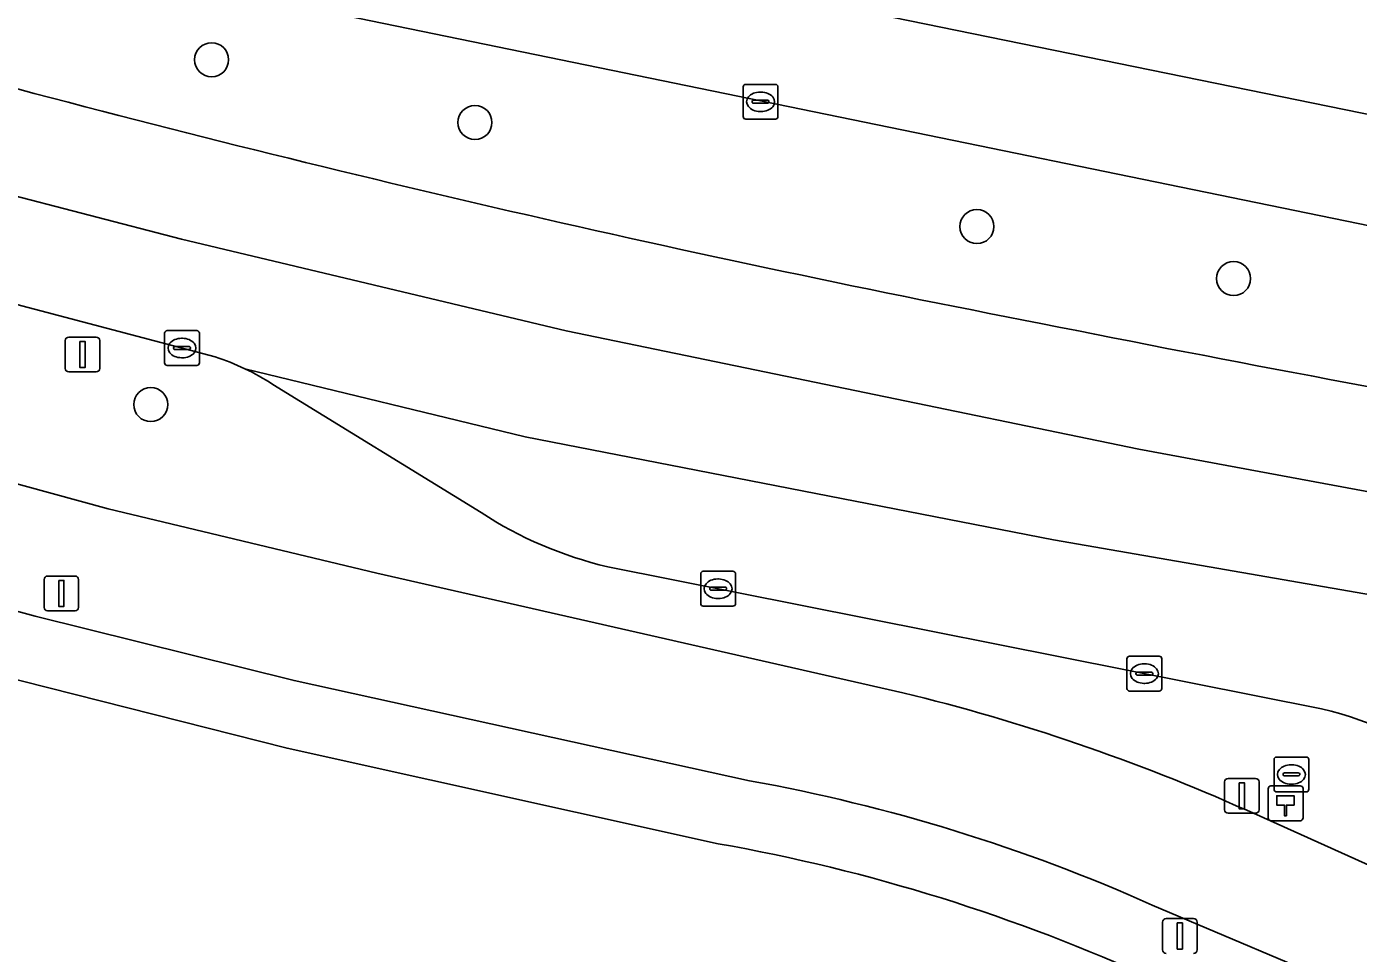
# Model space of a CAD drawing. Extents: x 157692 to 159674, y 381452 to 383291.
# Drawn here: x 157928.74 to 157967.01, y 382204.05 to 382230.68 of the extents above; entities that cross this region are included whole.
import ezdxf

# ---------------------------------------------------------------- set-up
doc = ezdxf.new("R2010")
doc.units = 0
for name, color, linetype in [('IMGEO_Berm_groen', 7, 'Continuous'), ('IMGEO_Boom', 7, 'Continuous'), ('IMGEO_Brandkraan', 7, 'Continuous'), ('IMGEO_Erf', 7, 'Continuous'), ('IMGEO_Fietspad_gesloten', 7, 'Continuous'), ('IMGEO_Hectometerpaal', 7, 'Continuous'), ('IMGEO_Kolk', 7, 'Continuous'), ('IMGEO_Lichtmast', 7, 'Continuous'), ('IMGEO_Rijbaan_regionaal_gesloten', 7, 'Continuous'), ('IMGEO_Voetpad_open', 7, 'Continuous')]:
    doc.layers.add(name, color=color, linetype=linetype)

msp = doc.modelspace()

# ---------------------------------------------------------------- linework, layer by layer
at = {"layer": 'IMGEO_Berm_groen'}
for points in [[(158008.786, 382219.466), (158005.318, 382219.673), (158000.291, 382219.697), (157992.3, 382220.036), (157990.292, 382220.285), (157988.102, 382220.697), (157928.091, 382233.019)], [(157934.161, 382221.193), (157923.952, 382223.88)], [(157941.803, 382216.713), (157935.82, 382220.398)], [(157922.018, 382219.304), (157931.089, 382216.819), (157938.808, 382214.974), (157953.925, 382211.538)], [(157965.955, 382211.072), (157945.442, 382215.158)], [(157963.805, 382208.157), (157967.403, 382206.545), (157972.315, 382204.553)]]:
    msp.add_lwpolyline(points, dxfattribs=at)
for centre, radius, start, end in [((158041.526, 382654.614), 440.477, 254.8669, 259.05393), ((158092.755, 382896.846), 688.044, 258.695808, 261.510563), ((157931.957, 382214.479), 7.066, 64.3441, 71.8222), ((157931.794, 382214.163), 7.422, 57.1494, 64.2705), ((157948.054, 382226.305), 11.449, 236.9103, 256.8142), ((157940.234, 382155.404), 57.78, 65.92413, 76.29331), ((157963.795, 382201.609), 9.707, 50.0782, 77.1415)]:
    msp.add_arc(centre, radius, start, end, dxfattribs=at)
at = {"layer": 'IMGEO_Boom'}
for centre in [(157934.06, 382229.731), (157941.628, 382227.926), (157956.053, 382224.935), (157963.429, 382223.44), (157932.311, 382219.819)]:
    msp.add_circle(centre, 0.489, dxfattribs=at)
at = {"layer": 'IMGEO_Brandkraan'}
for p, q in [((157964.666, 382209.687), (157965.518, 382209.687)), ((157964.591, 382208.761), (157964.591, 382209.613)), ((157965.079, 382209.467), (157965.104, 382209.467)), ((157965.592, 382209.613), (157965.592, 382208.761)), ((157964.85, 382209.181), (157964.85, 382209.193)), ((157965.288, 382209.144), (157964.89, 382209.144)), ((157964.893, 382209.23), (157965.291, 382209.23)), ((157965.102, 382208.907), (157965.077, 382208.907)), ((157965.334, 382209.193), (157965.334, 382209.181)), ((157965.518, 382208.687), (157964.666, 382208.687))]:
    msp.add_line(p, q, dxfattribs=at)
for points in [[(157964.666, 382209.687), (157965.518, 382209.687)], [(157964.591, 382208.761), (157964.591, 382209.613)], [(157965.592, 382209.613), (157965.592, 382208.761)], [(157965.518, 382208.687), (157964.666, 382208.687)]]:
    msp.add_lwpolyline(points, dxfattribs=at)
for centre, radius, start, end in [((157964.668, 382209.611), 0.0765, 91.552, 178.448), ((157964.668, 382209.611), 0.0765, 91.552, 178.448), ((157965.516, 382209.611), 0.0765, 1.552, 88.448), ((157965.516, 382209.611), 0.0765, 1.552, 88.448), ((157964.89, 382209.19), 0.0403, 85.8775, 175.7526), ((157964.887, 382209.18), 0.0366, 178.938, 274.7102), ((157965.291, 382209.187), 0.043, 264.8664, 352.4533), ((157965.295, 382209.192), 0.0386, 1.7309, 96.639), ((157964.668, 382208.763), 0.0765, 181.552, 268.448), ((157964.668, 382208.763), 0.0765, 181.552, 268.448), ((157965.516, 382208.763), 0.0765, 271.552, 358.448), ((157965.516, 382208.763), 0.0765, 271.552, 358.448)]:
    msp.add_arc(centre, radius, start, end, dxfattribs=at)
for centre, major_axis, ratio, start_param, end_param in [((157965.078, 382209.187), (-0.387, 0.002), 0.722429, 4.712389, 7.853982), ((157965.103, 382209.187), (-0.39, 0.002), 0.717154, 1.570796, 4.712389)]:
    msp.add_ellipse(centre, major_axis=major_axis, ratio=ratio, start_param=start_param, end_param=end_param, dxfattribs=at)
at = {"layer": 'IMGEO_Erf'}
msp.add_lwpolyline([(157948.619, 382207.198), (157936.229, 382209.939), (157924.759, 382212.849), (157924.075, 382213.043)], dxfattribs=at)
msp.add_arc((157939.544, 382156.063), 51.934, 65.3862, 79.9369, dxfattribs=at)
at = {"layer": 'IMGEO_Fietspad_gesloten'}
for points in [[(157953.925, 382211.538), (157938.808, 382214.974), (157931.089, 382216.819), (157922.018, 382219.304), (157920.418, 382219.745)], [(157919.595, 382216.493), (157919.967, 382216.385), (157920.934, 382216.069), (157924.755, 382214.913), (157926.44, 382214.431), (157928.985, 382213.737), (157936.43, 382211.884), (157949.521, 382209.006)], [(157983.607, 382202.523), (157982.417, 382202.519), (157978.621, 382203.09), (157973.339, 382204.241), (157972.315, 382204.553), (157967.403, 382206.545), (157963.805, 382208.157)], [(157961.093, 382205.434), (157967.02, 382202.918), (157972.482, 382200.955)]]:
    msp.add_lwpolyline(points, dxfattribs=at)
for centre, radius, start, end in [((157940.234, 382155.404), 57.78, 65.92413, 76.29331), ((157940.598, 382159.568), 50.237, 65.9227, 79.7689)]:
    msp.add_arc(centre, radius, start, end, dxfattribs=at)
at = {"layer": 'IMGEO_Hectometerpaal'}
for p, q in [((157964.424, 382208.773), (157964.424, 382207.932)), ((157964.424, 382208.773), (157964.424, 382207.932)), ((157965.34, 382208.857), (157964.499, 382208.857)), ((157965.34, 382208.857), (157964.499, 382208.857)), ((157965.424, 382207.941), (157965.424, 382208.782)), ((157965.424, 382207.941), (157965.424, 382208.782)), ((157964.508, 382207.857), (157965.349, 382207.857)), ((157964.508, 382207.857), (157965.349, 382207.857))]:
    msp.add_line(p, q, dxfattribs=at)
msp.add_lwpolyline([(157964.949, 382208.001), (157964.889, 382208.001), (157964.889, 382208.306), (157964.669, 382208.306), (157964.669, 382208.575), (157965.169, 382208.575), (157965.169, 382208.306), (157964.949, 382208.306), (157964.949, 382208.001)], dxfattribs=at)
for centre, start, end in [((157964.502, 382208.779), 92.4484, 184.2845), ((157964.502, 382208.779), 92.4484, 184.2845), ((157965.346, 382208.779), 2.4484, 94.2845), ((157965.346, 382208.779), 2.4484, 94.2845), ((157964.502, 382207.935), 182.4484, 274.2845), ((157964.502, 382207.935), 182.4484, 274.2845), ((157965.346, 382207.935), 272.4484, 4.2845), ((157965.346, 382207.935), 272.4484, 4.2845)]:
    msp.add_arc(centre, 0.0779, start, end, dxfattribs=at)
at = {"layer": 'IMGEO_Kolk'}
for p, q in [((157949.334, 382228.096), (157949.334, 382228.948)), ((157949.409, 382229.022), (157950.261, 382229.022)), ((157949.822, 382228.802), (157949.847, 382228.802)), ((157950.335, 382228.948), (157950.335, 382228.096)), ((157949.593, 382228.516), (157949.593, 382228.528)), ((157950.031, 382228.479), (157949.633, 382228.479)), ((157949.636, 382228.565), (157950.034, 382228.565)), ((157950.077, 382228.528), (157950.077, 382228.516)), ((157950.261, 382228.022), (157949.409, 382228.022)), ((157949.845, 382228.242), (157949.82, 382228.242)), ((157932.782, 382221.944), (157933.634, 382221.944)), ((157932.707, 382221.018), (157932.707, 382221.87)), ((157933.195, 382221.724), (157933.22, 382221.724)), ((157933.708, 382221.87), (157933.708, 382221.018)), ((157932.966, 382221.438), (157932.966, 382221.45)), ((157933.404, 382221.401), (157933.006, 382221.401)), ((157933.009, 382221.487), (157933.407, 382221.487)), ((157933.218, 382221.164), (157933.193, 382221.164)), ((157933.45, 382221.45), (157933.45, 382221.438)), ((157933.634, 382220.944), (157932.782, 382220.944)), ((157948.19, 382215.026), (157949.042, 382215.026)), ((157948.115, 382214.1), (157948.115, 382214.952)), ((157948.603, 382214.806), (157948.628, 382214.806)), ((157949.116, 382214.952), (157949.116, 382214.1)), ((157948.374, 382214.52), (157948.374, 382214.532)), ((157948.812, 382214.483), (157948.414, 382214.483)), ((157948.417, 382214.569), (157948.815, 382214.569)), ((157948.626, 382214.246), (157948.601, 382214.246)), ((157948.858, 382214.532), (157948.858, 382214.52)), ((157949.042, 382214.026), (157948.19, 382214.026)), ((157960.364, 382211.66), (157960.364, 382212.512)), ((157960.439, 382212.586), (157961.291, 382212.586)), ((157960.852, 382212.366), (157960.877, 382212.366)), ((157961.365, 382212.512), (157961.365, 382211.66)), ((157960.623, 382212.08), (157960.623, 382212.092)), ((157961.061, 382212.043), (157960.663, 382212.043)), ((157960.666, 382212.129), (157961.064, 382212.129)), ((157961.107, 382212.092), (157961.107, 382212.08)), ((157961.291, 382211.586), (157960.439, 382211.586)), ((157960.875, 382211.806), (157960.85, 382211.806))]:
    msp.add_line(p, q, dxfattribs=at)
for points in [[(157949.334, 382228.096), (157949.334, 382228.948)], [(157949.409, 382229.022), (157950.261, 382229.022)], [(157950.335, 382228.948), (157950.335, 382228.096)], [(157950.261, 382228.022), (157949.409, 382228.022)], [(157932.782, 382221.944), (157933.634, 382221.944)], [(157932.707, 382221.018), (157932.707, 382221.87)], [(157933.708, 382221.87), (157933.708, 382221.018)], [(157933.634, 382220.944), (157932.782, 382220.944)], [(157948.19, 382215.026), (157949.042, 382215.026)], [(157948.115, 382214.1), (157948.115, 382214.952)], [(157949.116, 382214.952), (157949.116, 382214.1)], [(157949.042, 382214.026), (157948.19, 382214.026)], [(157960.364, 382211.66), (157960.364, 382212.512)], [(157960.439, 382212.586), (157961.291, 382212.586)], [(157961.365, 382212.512), (157961.365, 382211.66)], [(157961.291, 382211.586), (157960.439, 382211.586)]]:
    msp.add_lwpolyline(points, dxfattribs=at)
for centre, radius, start, end in [((157949.411, 382228.946), 0.0765, 91.552, 178.448), ((157949.411, 382228.946), 0.0765, 91.552, 178.448), ((157950.259, 382228.946), 0.0765, 1.552, 88.448), ((157950.259, 382228.946), 0.0765, 1.552, 88.448), ((157949.633, 382228.525), 0.0403, 85.8775, 175.7526), ((157949.63, 382228.515), 0.0366, 178.938, 274.7102), ((157950.034, 382228.522), 0.043, 264.8664, 352.4533), ((157950.038, 382228.527), 0.0386, 1.7309, 96.639), ((157949.411, 382228.098), 0.0765, 181.552, 268.448), ((157949.411, 382228.098), 0.0765, 181.552, 268.448), ((157950.259, 382228.098), 0.0765, 271.552, 358.448), ((157950.259, 382228.098), 0.0765, 271.552, 358.448), ((157932.784, 382221.868), 0.0765, 91.552, 178.448), ((157932.784, 382221.868), 0.0765, 91.552, 178.448), ((157933.632, 382221.868), 0.0765, 1.552, 88.448), ((157933.632, 382221.868), 0.0765, 1.552, 88.448), ((157933.006, 382221.447), 0.0403, 85.8775, 175.7526), ((157933.003, 382221.437), 0.0366, 178.938, 274.7102), ((157933.407, 382221.444), 0.043, 264.8664, 352.4533), ((157933.411, 382221.449), 0.0386, 1.7309, 96.639), ((157932.784, 382221.02), 0.0765, 181.552, 268.448), ((157932.784, 382221.02), 0.0765, 181.552, 268.448), ((157933.632, 382221.02), 0.0765, 271.552, 358.448), ((157933.632, 382221.02), 0.0765, 271.552, 358.448), ((157948.192, 382214.95), 0.0765, 91.552, 178.448), ((157948.192, 382214.95), 0.0765, 91.552, 178.448), ((157949.04, 382214.95), 0.0765, 1.552, 88.448), ((157949.04, 382214.95), 0.0765, 1.552, 88.448), ((157948.414, 382214.529), 0.0403, 85.8775, 175.7526), ((157948.411, 382214.519), 0.0366, 178.938, 274.7102), ((157948.815, 382214.526), 0.043, 264.8664, 352.4533), ((157948.819, 382214.531), 0.0386, 1.7309, 96.639), ((157948.192, 382214.102), 0.0765, 181.552, 268.448), ((157948.192, 382214.102), 0.0765, 181.552, 268.448), ((157949.04, 382214.102), 0.0765, 271.552, 358.448), ((157949.04, 382214.102), 0.0765, 271.552, 358.448), ((157960.441, 382212.51), 0.0765, 91.552, 178.448), ((157960.441, 382212.51), 0.0765, 91.552, 178.448), ((157961.289, 382212.51), 0.0765, 1.552, 88.448), ((157961.289, 382212.51), 0.0765, 1.552, 88.448), ((157960.663, 382212.089), 0.0403, 85.8775, 175.7526), ((157960.66, 382212.079), 0.0366, 178.938, 274.7102), ((157961.064, 382212.086), 0.043, 264.8664, 352.4533), ((157961.068, 382212.091), 0.0386, 1.7309, 96.639), ((157960.441, 382211.662), 0.0765, 181.552, 268.448), ((157960.441, 382211.662), 0.0765, 181.552, 268.448), ((157961.289, 382211.662), 0.0765, 271.552, 358.448), ((157961.289, 382211.662), 0.0765, 271.552, 358.448)]:
    msp.add_arc(centre, radius, start, end, dxfattribs=at)
for centre, major_axis, ratio, start_param, end_param in [((157949.821, 382228.522), (-0.387, 0.002), 0.722429, 4.712389, 7.853982), ((157949.846, 382228.522), (-0.39, 0.002), 0.717154, 1.570796, 4.712389), ((157933.194, 382221.444), (-0.387, 0.002), 0.722429, 4.712389, 7.853982), ((157933.219, 382221.444), (-0.39, 0.002), 0.717154, 1.570796, 4.712389), ((157948.602, 382214.526), (-0.387, 0.002), 0.722429, 4.712389, 7.853982), ((157948.627, 382214.526), (-0.39, 0.002), 0.717154, 1.570796, 4.712389), ((157960.851, 382212.086), (-0.387, 0.002), 0.722429, 4.712389, 7.853982), ((157960.876, 382212.086), (-0.39, 0.002), 0.717154, 1.570796, 4.712389)]:
    msp.add_ellipse(centre, major_axis=major_axis, ratio=ratio, start_param=start_param, end_param=end_param, dxfattribs=at)
at = {"layer": 'IMGEO_Lichtmast'}
for p, q in [((157929.855, 382220.858), (157929.855, 382221.658)), ((157929.855, 382221.658), (157929.855, 382220.858)), ((157929.955, 382221.758), (157930.745, 382221.758)), ((157930.745, 382221.758), (157929.955, 382221.758)), ((157930.845, 382221.658), (157930.845, 382220.858)), ((157930.845, 382220.858), (157930.845, 382221.658)), ((157930.745, 382220.758), (157929.955, 382220.758)), ((157929.955, 382220.758), (157930.745, 382220.758)), ((157929.245, 382213.991), (157929.245, 382214.791)), ((157929.245, 382214.791), (157929.245, 382213.991)), ((157929.345, 382214.891), (157930.135, 382214.891)), ((157930.135, 382214.891), (157929.345, 382214.891)), ((157930.235, 382214.791), (157930.235, 382213.991)), ((157930.235, 382213.991), (157930.235, 382214.791)), ((157930.135, 382213.891), (157929.345, 382213.891)), ((157929.345, 382213.891), (157930.135, 382213.891)), ((157963.17, 382208.173), (157963.17, 382208.973)), ((157963.17, 382208.973), (157963.17, 382208.173)), ((157963.27, 382209.073), (157964.06, 382209.073)), ((157964.06, 382209.073), (157963.27, 382209.073)), ((157964.16, 382208.973), (157964.16, 382208.173)), ((157964.16, 382208.173), (157964.16, 382208.973)), ((157964.06, 382208.073), (157963.27, 382208.073)), ((157963.27, 382208.073), (157964.06, 382208.073)), ((157961.49, 382205.045), (157962.28, 382205.045)), ((157962.28, 382205.045), (157961.49, 382205.045)), ((157961.39, 382204.145), (157961.39, 382204.945)), ((157961.39, 382204.945), (157961.39, 382204.145)), ((157962.38, 382204.945), (157962.38, 382204.145)), ((157962.38, 382204.145), (157962.38, 382204.945))]:
    msp.add_line(p, q, dxfattribs=at)
for points in [[(157930.275, 382221.633), (157930.425, 382221.633), (157930.425, 382220.883), (157930.275, 382220.883), (157930.275, 382221.633)], [(157929.665, 382214.766), (157929.815, 382214.766), (157929.815, 382214.016), (157929.665, 382214.016), (157929.665, 382214.766)], [(157963.59, 382208.948), (157963.74, 382208.948), (157963.74, 382208.198), (157963.59, 382208.198), (157963.59, 382208.948)], [(157961.81, 382204.92), (157961.96, 382204.92), (157961.96, 382204.17), (157961.81, 382204.17), (157961.81, 382204.92)]]:
    msp.add_lwpolyline(points, dxfattribs=at)
for centre, start, end in [((157929.955, 382221.658), 90, 180), ((157929.955, 382221.658), 90, 180), ((157930.745, 382221.658), 0, 90), ((157930.745, 382221.658), 360, 90), ((157929.955, 382220.858), 180, 270), ((157929.955, 382220.858), 180, 270), ((157930.745, 382220.858), 270, 0), ((157930.745, 382220.858), 270, 0), ((157929.345, 382214.791), 90, 180), ((157929.345, 382214.791), 90, 180), ((157930.135, 382214.791), 0, 90), ((157930.135, 382214.791), 360, 90), ((157929.345, 382213.991), 180, 270), ((157929.345, 382213.991), 180, 270), ((157930.135, 382213.991), 270, 0), ((157930.135, 382213.991), 270, 0), ((157963.27, 382208.973), 90, 180), ((157963.27, 382208.973), 90, 180), ((157964.06, 382208.973), 0, 90), ((157964.06, 382208.973), 360, 90), ((157963.27, 382208.173), 180, 270), ((157963.27, 382208.173), 180, 270), ((157964.06, 382208.173), 270, 0), ((157964.06, 382208.173), 270, 0), ((157961.49, 382204.945), 90, 180), ((157961.49, 382204.945), 90, 180), ((157962.28, 382204.945), 0, 90), ((157962.28, 382204.945), 360, 90), ((157961.49, 382204.145), 180, 270), ((157961.49, 382204.145), 180, 270), ((157962.28, 382204.145), 270, 0), ((157962.28, 382204.145), 270, 0)]:
    msp.add_arc(centre, 0.1, start, end, dxfattribs=at)
at = {"layer": 'IMGEO_Rijbaan_regionaal_gesloten'}
for points in [[(157930.794, 382238.814), (157929.435, 382235.902), (158010.817, 382219.277)], [(157929.435, 382235.902), (157928.091, 382233.019), (157988.102, 382220.697), (157990.292, 382220.285), (157992.3, 382220.036), (158000.291, 382219.697), (158005.318, 382219.673), (158008.786, 382219.466)], [(158010.817, 382219.277), (157929.435, 382235.902)], [(157926.534, 382229.411), (157925.243, 382226.645), (157933.19, 382224.57), (157944.252, 382221.934), (157952.268, 382220.278), (157960.705, 382218.534), (157972.663, 382216.316), (157984.656, 382214.298), (157988.349, 382213.708), (157992.778, 382213.101), (157996.273, 382212.623), (158008.566, 382210.941), (158012.613, 382210.388), (158016.646, 382209.742), (158020.135, 382209.234), (158024.234, 382208.503), (158031.467, 382207.214), (158206.473, 382171.3), (158336.056, 382144.815)], [(157925.243, 382226.645), (157923.952, 382223.88), (157934.161, 382221.193)], [(158170.92, 382175.562), (158187.319, 382172.195), (158204.843, 382168.616), (158216.08, 382166.299), (158278.412, 382153.569), (158333.614, 382142.258), (158336.056, 382144.815), (158206.473, 382171.3), (158031.467, 382207.214), (158024.234, 382208.503), (158020.135, 382209.234), (158016.646, 382209.742), (158012.613, 382210.388), (158008.566, 382210.941), (157996.273, 382212.623), (157992.778, 382213.101), (157988.349, 382213.708), (157984.656, 382214.298), (157972.663, 382216.316), (157960.705, 382218.534), (157952.268, 382220.278), (157944.252, 382221.934), (157933.19, 382224.57), (157925.243, 382226.645)], [(157935.016, 382220.849), (157943.073, 382218.891), (157958.25, 382215.936), (157987.907, 382210.788), (157993.669, 382209.969), (157994.094, 382209.916), (158006.068, 382208.301), (158017.408, 382206.666)], [(157987.907, 382210.788), (157958.25, 382215.936), (157943.073, 382218.891), (157935.016, 382220.849)], [(157935.82, 382220.398), (157941.803, 382216.713)], [(157945.442, 382215.158), (157965.955, 382211.072)]]:
    msp.add_lwpolyline(points, dxfattribs=at)
for centre, radius, start, end in [((158041.526, 382654.614), 440.477, 254.8669, 259.05393), ((158092.755, 382896.846), 688.044, 258.695808, 261.510563), ((157931.957, 382214.479), 7.066, 64.3441, 71.8222), ((157931.794, 382214.163), 7.422, 57.1494, 64.2705), ((157948.054, 382226.305), 11.449, 236.9103, 256.8142), ((157963.795, 382201.609), 9.707, 50.0782, 77.1415)]:
    msp.add_arc(centre, radius, start, end, dxfattribs=at)
at = {"layer": 'IMGEO_Voetpad_open'}
for points in [[(157949.521, 382209.006), (157936.43, 382211.884), (157928.985, 382213.737), (157926.44, 382214.431), (157924.755, 382214.913), (157920.934, 382216.069), (157919.967, 382216.385), (157919.595, 382216.493)], [(157924.075, 382213.043), (157924.759, 382212.849), (157936.229, 382209.939), (157948.619, 382207.198)], [(157971.868, 382199.069), (157972.482, 382200.955), (157967.02, 382202.918), (157961.093, 382205.434)]]:
    msp.add_lwpolyline(points, dxfattribs=at)
for centre, radius, start, end in [((157940.598, 382159.568), 50.237, 65.9227, 79.7689), ((157939.544, 382156.063), 51.934, 65.3862, 79.9369)]:
    msp.add_arc(centre, radius, start, end, dxfattribs=at)

doc.saveas('drawing.dxf')
